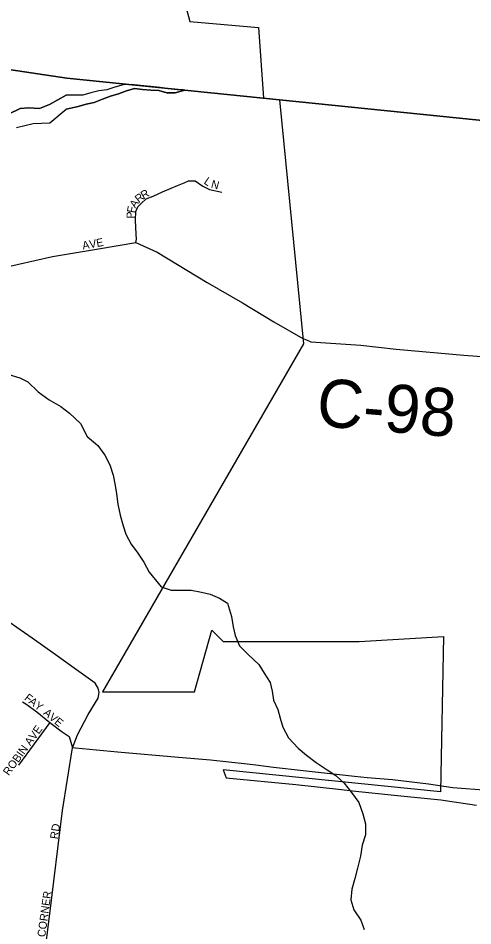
# Model space of a CAD drawing. Extents: x 1310247 to 1664935, y 235267 to 584339.
# Drawn here: x 1472798 to 1475640, y 462134 to 467805 of the extents above; entities that cross this region are included whole.
import ezdxf

# ---------------------------------------------------------------- set-up
doc = ezdxf.new("R2010")
doc.units = 0
for name, color, linetype in [('GM_X_Adjacent_County', 7, 'Continuous'), ('GM_X_City_Street', 7, 'Continuous'), ('GM_X_City_Street_Text', 7, 'Continuous'), ('GM_X_Corporation', 7, 'Continuous'), ('GM_X_County', 7, 'Continuous'), ('GM_X_County_Road', 7, 'Continuous'), ('GM_X_County_Road_Text', 7, 'Continuous'), ('GM_X_Minor_Lake', 7, 'Continuous'), ('GM_X_Minor_River', 7, 'Continuous'), ('GM_X_State_Route', 7, 'Continuous'), ('GM_X_Township', 7, 'Continuous')]:
    doc.layers.add(name, color=color, linetype=linetype)

msp = doc.modelspace()

# ---------------------------------------------------------------- linework, layer by layer
at = {"layer": 'GM_X_Adjacent_County'}
msp.add_lwpolyline([(1508494.3, 463882.1), (1507395.2, 463991.5), (1500128.9, 464723.9), (1499698.7, 464749.2), (1498611.1, 464829.1), (1491560.5, 465549.7), (1489139.4, 465776.3), (1486708.5, 466028.8), (1481873.1, 466588.3), (1478819.8, 466849.2), (1476762.7, 467058.1), (1473102.6, 467429.8), (1472027.8, 467591.2), (1471726.3, 467646.1), (1471404.4, 467641.4), (1470995.9, 467621), (1470355.2, 467681.8), (1470477.2, 468146.6)], dxfattribs=at)
at = {"layer": 'GM_X_City_Street'}
for points in [[(1473534.4, 466403.6), (1473538.1, 466423.7), (1473535.9, 466455.1), (1473532.2, 466544), (1473532.9, 466597.8), (1473545.6, 466625.5), (1473566.5, 466647.9), (1473598.7, 466675.5), (1473641.2, 466692.7), (1473700.3, 466720.4), (1473754.1, 466743.5), (1473792.9, 466760.7), (1473835.5, 466776.4), (1473862.4, 466788.3), (1473905, 466789.1), (1473952.8, 466755.5), (1473993.1, 466734.6), (1474070.1, 466718.1)], [(1471130.1, 466466.1), (1471197.9, 466442.7), (1471372.4, 466366.1), (1471481.7, 466326.7), (1471647.1, 466256.8), (1471800.2, 466207), (1471932.5, 466165.2), (1472007.2, 466136.8), (1472068.4, 466130.8), (1472568.3, 466216.8), (1473012.9, 466315.4), (1473299.8, 466364.7), (1473534.4, 466403.6), (1473667.4, 466343.8), (1473979.7, 466154), (1474199.4, 466026.2), (1474396.6, 465908.2), (1474577.4, 465803.6), (1474599.8, 465794.4)], [(1472825.9, 463534.4), (1472845.1, 463520.3), (1472915.1, 463470.6), (1472995.7, 463405.4), (1473073.9, 463346.1), (1473116.6, 463316.5), (1473138, 463245.7)], [(1472995.7, 463405.4), (1472798.9, 463138.6)], [(1472903.3, 461501.5), (1472907.1, 461528), (1472931.6, 461700.1), (1472994.6, 462193.4), (1473075.7, 462854.9), (1473138, 463245.7)]]:
    msp.add_lwpolyline(points, dxfattribs=at)
at = {"layer": 'GM_X_Corporation'}
msp.add_lwpolyline([(1473650.2, 468606.9), (1473871.6, 467785.1), (1474300.6, 467747.2), (1474331.1, 467305.1), (1474431.1, 467294.9), (1474582, 465770), (1473325.2, 463597.1), (1473899.3, 463597.1), (1474009.6, 463981.6), (1474079, 463909.7), (1474929, 463909.7), (1475456.1, 463941.4), (1475439.1, 462971.1), (1474079.7, 463108.2), (1474098.4, 463059.7), (1474534.3, 463017.8), (1474818.7, 462985.1), (1474887.6, 462977.2), (1475169.5, 462948.8), (1475440, 462920.7), (1475662.7, 462888.2)], dxfattribs=at)
at = {"layer": 'GM_X_County'}
msp.add_lwpolyline([(1467750.2, 464323.8), (1468785.6, 465253.9), (1469012.3, 465380.2), (1469449.7, 465344.1), (1469764.7, 465512.5), (1469917.2, 465725), (1469977.5, 466464.7), (1470137.1, 466917.8), (1470206.2, 467114.2), (1470355.2, 467681.8), (1470995.9, 467621), (1471404.4, 467641.4), (1471726.3, 467646.1), (1472027.8, 467591.2), (1473102.6, 467429.8), (1476762.7, 467058.1), (1478819.8, 466849.2), (1481873.1, 466588.3)], dxfattribs=at)
at = {"layer": 'GM_X_County_Road'}
msp.add_lwpolyline([(1474599.8, 465794.4), (1474628.3, 465782.7), (1474939.1, 465761.7), (1475161.7, 465737.8), (1475584.6, 465699), (1476118.1, 465660.1), (1476662.1, 465609.3), (1477031.2, 465585.4), (1477273.3, 465548.1), (1477418.2, 465515.2), (1477532.2, 465500.1), (1477640.8, 465492.7), (1477694.6, 465471.8), (1477748.5, 465434.5), (1477795.7, 465400.5), (1477852.8, 465355.7), (1477924.4, 465335.6), (1477982.6, 465356.8), (1478032.9, 465382.9)], dxfattribs=at)
at = {"layer": 'GM_X_Minor_Lake'}
for points in [[(1473097.8, 467236.1), (1473172.3, 467254.2), (1473222.5, 467267.3), (1473273.4, 467278.8), (1473324.4, 467299.4), (1473374.5, 467318.3), (1473424.6, 467331.5), (1473475.6, 467350.4), (1473525.7, 467366), (1473575.9, 467360.2), (1473626.8, 467355.3), (1473677, 467352.8), (1473727.9, 467339.7), (1473778.9, 467339.7), (1473839, 467355.8)], [(1473839.6, 467356), (1473778.9, 467339.7), (1473727.9, 467339.7), (1473677, 467352.8), (1473626.8, 467355.3), (1473575.9, 467360.2), (1473525.7, 467366), (1473475.6, 467350.4), (1473424.6, 467331.5), (1473374.5, 467318.3), (1473324.4, 467299.4), (1473273.4, 467278.8), (1473222.5, 467267.3), (1473172.3, 467254.2), (1473097.8, 467236.1)], [(1473582.6, 467382.7), (1473505.2, 467390.2), (1473455, 467387.7), (1473402.4, 467374.6), (1473352.3, 467358.1), (1473302.2, 467351.6), (1473252, 467339.2), (1473201.9, 467324.5), (1473098.5, 467323.3)], [(1473582.6, 467382.7), (1473505.2, 467390.2), (1473455, 467387.7), (1473402.4, 467374.6), (1473352.3, 467358.1), (1473302.2, 467351.6), (1473252, 467339.2), (1473201.9, 467324.5), (1473098.5, 467323.3)], [(1473582, 467382.7), (1473628.2, 467377.7), (1473685.6, 467371.6), (1473715.6, 467368.5), (1473791.8, 467359.4), (1473830.1, 467356.5), (1473839, 467355.8)], [(1473839, 467355.8), (1473830.1, 467356.5), (1473791.8, 467359.4), (1473715.6, 467368.5), (1473685.6, 467371.6), (1473628.2, 467377.7), (1473582.6, 467382.7)], [(1473098.5, 467323.3), (1472994.4, 467265.7), (1472931.7, 467240.9), (1472861.5, 467244.4), (1472811.3, 467241.4), (1472738.4, 467204.8)], [(1472738.4, 467204.8), (1472811.3, 467241.4), (1472861.5, 467244.4), (1472931.7, 467240.9), (1472994.4, 467265.7), (1473098.7, 467323.4)], [(1472787.4, 467121.1), (1472891.8, 467147.2), (1472995.8, 467151.2), (1473096.9, 467235.6)], [(1473096.9, 467235.6), (1473097.8, 467236.1)]]:
    msp.add_lwpolyline(points, dxfattribs=at)
at = {"layer": 'GM_X_Minor_River'}
msp.add_lwpolyline([(1472739.8, 465579.7), (1472807.6, 465558.1), (1472859.2, 465533), (1472922.1, 465471.4), (1472991.2, 465419.8), (1473064.5, 465378.1), (1473117.8, 465336.8), (1473186.6, 465273.1), (1473229, 465192), (1473295.9, 465134.3), (1473338.8, 465075.2), (1473371.6, 465014.3), (1473392.2, 464949.7), (1473404.9, 464885.2), (1473411.7, 464832.9), (1473420.4, 464768.5), (1473434.9, 464699.9), (1473453.5, 464633.3), (1473470.4, 464580.8), (1473505.2, 464517.8), (1473546.1, 464462.8), (1473583, 464405.8), (1473617.7, 464342.8), (1473692, 464252.9), (1473753.7, 464231.6), (1473816, 464232.2), (1473880.1, 464230.9), (1473944.1, 464219.5), (1473998, 464206.3), (1474055.6, 464181), (1474107.1, 464149.8), (1474131.4, 464067), (1474142, 464002.5), (1474154.9, 463948.1), (1474181.6, 463883.3), (1474236.6, 463829.9), (1474303.4, 463766.3), (1474336.4, 463713.4), (1474373.2, 463654.4), (1474386, 463600), (1474394.8, 463543.6), (1474421.6, 463484.8), (1474436.5, 463432.3), (1474453.4, 463375.8), (1474488, 463308.8), (1474548.8, 463243.3), (1474600, 463200.1), (1474661.2, 463154.6), (1474730.5, 463109), (1474783.9, 463073.8), (1474835, 463026.5), (1474881.9, 462967.3), (1474926.6, 462904.1), (1474953.2, 462833.3), (1474969.9, 462770.8), (1474968.4, 462702.6), (1474948.9, 462638.8), (1474937.3, 462568.8), (1474919.7, 462494.9), (1474902.2, 462429), (1474884.7, 462363.2), (1474877.2, 462297.1), (1474895.9, 462234.5), (1474940.6, 462169.3), (1474961.4, 462110.7)], dxfattribs=at)
at = {"layer": 'GM_X_State_Route'}
for points in [[(1473155.9, 463244), (1473138, 463245.7), (1473169, 463326.7), (1473235, 463455), (1473297.8, 463556.3), (1473303.2, 463591.9), (1473298.7, 463618.6), (1473279.1, 463650.6), (1473161.7, 463733.4), (1473029.9, 463828.6), (1472884.8, 463931), (1472693.4, 464064.5)], [(1474282.8, 463137.4), (1474230.3, 463144.4), (1474000.8, 463168.3), (1473800.5, 463184.9), (1473418.8, 463219.3), (1473155.9, 463244)], [(1474979.3, 463059.6), (1474901.3, 463066.2), (1474579.4, 463102.6), (1474394, 463122.6), (1474282.8, 463137.4)], [(1475514.6, 462997.3), (1475363.1, 463018.9), (1475137.6, 463046.2), (1474979.3, 463059.6)], [(1476649.5, 462784.3), (1476621.9, 462826.4), (1476546.9, 462880.7), (1476445, 462902.6), (1476265, 462922.5), (1476074.1, 462940.7), (1475923.2, 462958.9), (1475734.1, 462978.9), (1475515.8, 462997.1), (1475514.6, 462997.3)]]:
    msp.add_lwpolyline(points, dxfattribs=at)
at = {"layer": 'GM_X_Township'}
msp.add_lwpolyline([(1476762.7, 467058.1), (1473102.6, 467429.8), (1472027.8, 467591.2), (1471726.3, 467646.1), (1471404.4, 467641.4), (1470995.9, 467621), (1470355.2, 467681.8), (1470206.2, 467114.2), (1470137.1, 466917.8), (1469977.5, 466464.7), (1469917.2, 465725), (1469764.7, 465512.5), (1469449.7, 465344.1), (1469012.3, 465380.2), (1468785.6, 465253.9), (1467750.2, 464323.8)], dxfattribs=at)

# ---------------------------------------------------------------- texts
at = {"layer": 'GM_X_City_Street_Text'}
for s, rotation, p in [('L', 325.9235, (1473954.8, 466774.7)), ('N', 344.7521, (1474000, 466747.6)), ('R', 39.4449, (1473552.5, 466648.5)), ('R', 29.6726, (1473581.3, 466672.4)), ('F', 79.3115, (1473526, 466585.2)), ('A', 55.9159, (1473530.4, 466614.9)), ('P', 88.7433, (1473525.4, 466552.2)), ('AVE', 10.1193, (1473203, 466359.3)), ('F', 321.4469, (1472832.1, 463550.2)), ('A', 321.4588, (1472859.7, 463528.3)), ('Y', 322.6183, (1472895, 463500.2)), ('AVE', 320.7074, (1472951, 463457.8)), ('ROBIN AVE', 54.1955, (1472739.4, 463068.8)), ('RD', 81.0215, (1473045.7, 462673.1)), ('CORNER', 82.1175, (1472966.5, 462061.3))]:
    msp.add_text(s, height=50, rotation=rotation, dxfattribs=at).set_placement(p)
at = {"layer": 'GM_X_County_Road_Text'}
msp.add_text('C-98', height=300, rotation=355.2648, dxfattribs=at).set_placement((1474656.3, 465258.7))

doc.saveas('drawing.dxf')
